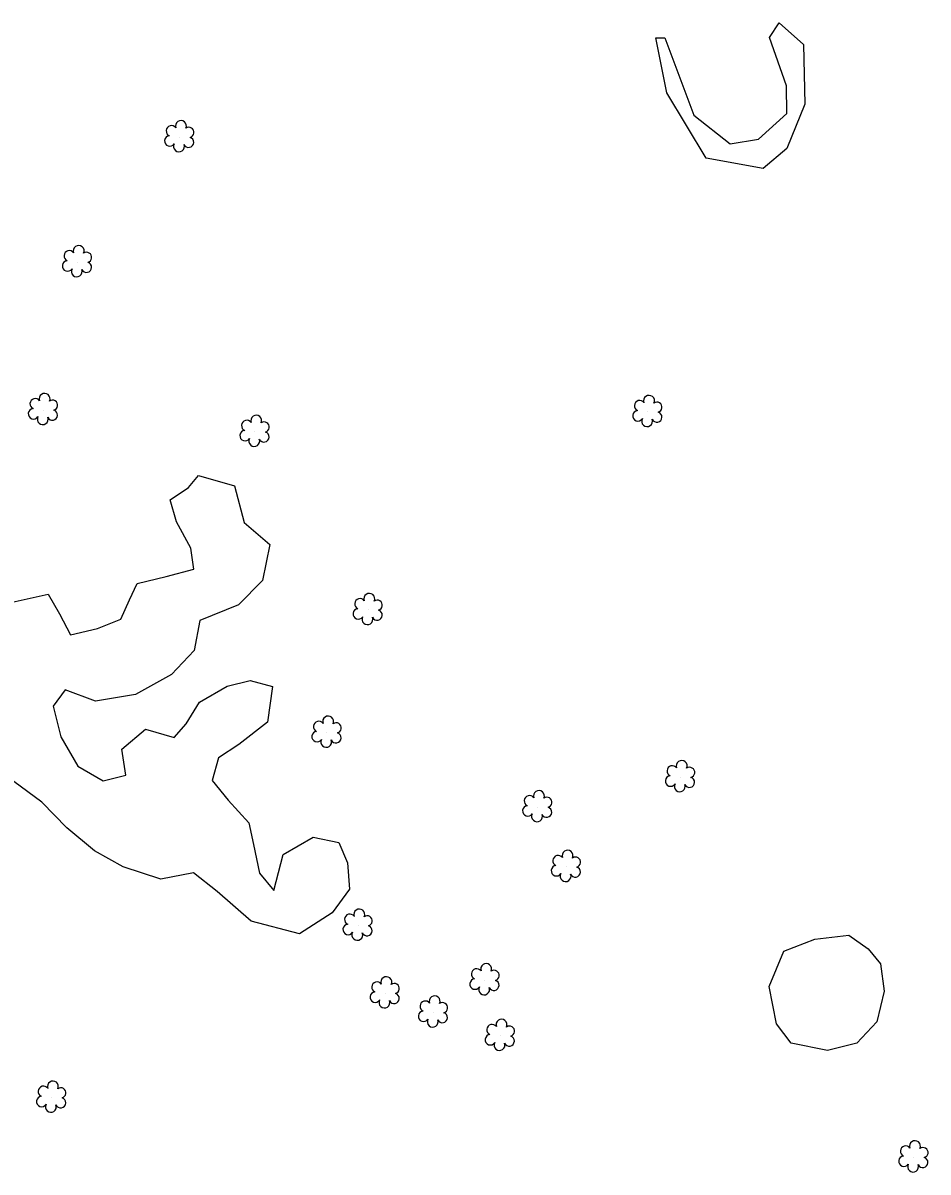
# Model space of a CAD drawing. Extents: x 3040896 to 3051146, y 687568 to 732976.
# Drawn here: x 3046124.9 to 3046290, y 713548.3 to 713757.6 of the extents above; entities that cross this region are included whole.
import ezdxf

# ---------------------------------------------------------------- set-up
doc = ezdxf.new("R2010")
doc.units = 0
for name, color, linetype in [('Exist Other Culture Area Outline', 7, 'Continuous'), ('Exist Vegetation Hedge Row', 7, 'Continuous'), ('Exist Vegetation Shrub CELL', 7, 'Continuous')]:
    doc.layers.add(name, color=color, linetype=linetype)

msp = doc.modelspace()

# ---------------------------------------------------------------- linework, layer by layer
at = {"layer": 'Exist Other Culture Area Outline'}
msp.add_lwpolyline([(3046259.92, 713731.13), (3046249.49, 713733), (3046242.33, 713744.89), (3046240.34, 713754.95), (3046241.98, 713754.96), (3046247.26, 713740.84), (3046253.86, 713735.65), (3046259.04, 713736.5), (3046264.2, 713741.16), (3046264.18, 713746.19), (3046261.07, 713755), (3046262.82, 713757.65), (3046267.26, 713753.71), (3046267.47, 713742.86), (3046264.19, 713734.75), (3046259.92, 713731.13)], dxfattribs=at)
at = {"layer": 'Exist Vegetation Hedge Row'}
for points in [[(3046121.89, 713651.9), (3046129.53, 713653.6), (3046131.6, 713650), (3046133.61, 713646.16), (3046138.53, 713647.3), (3046142.79, 713649.04), (3046144.39, 713652.57), (3046145.79, 713655.54), (3046151.08, 713656.82), (3046156.11, 713658.15), (3046155.55, 713661.94), (3046152.93, 713666.77), (3046151.78, 713670.79), (3046155.14, 713673.03), (3046156.96, 713675.19), (3046163.54, 713673.29), (3046165.29, 713666.63), (3046169.96, 713662.61), (3046168.62, 713656.09), (3046164.27, 713651.65), (3046157.18, 713648.79), (3046156.18, 713643.33), (3046152.02, 713638.91), (3046145.46, 713635.32), (3046138.17, 713634.05), (3046132.66, 713636.15), (3046130.44, 713633.14), (3046131.83, 713627.61), (3046134.92, 713622.24), (3046139.55, 713619.55), (3046143.73, 713620.62), (3046142.97, 713625.32), (3046147.31, 713628.95), (3046152.5, 713627.45), (3046154.7, 713629.96), (3046157.12, 713633.87), (3046162.18, 713636.83), (3046166.34, 713637.85), (3046170.43, 713636.75), (3046169.51, 713630.26), (3046164.29, 713626.18), (3046160.62, 713623.75), (3046159.46, 713619.63), (3046162.36, 713616.07), (3046166.13, 713611.92), (3046166.95, 713607.94), (3046168.1, 713602.72), (3046170.69, 713599.56), (3046172.39, 713606.12), (3046177.86, 713609.31), (3046182.52, 713608.33), (3046184.12, 713604.6), (3046184.49, 713599.8), (3046181.31, 713595.54), (3046175.37, 713591.67), (3046166.53, 713593.98), (3046160.34, 713599.42), (3046156.01, 713602.83), (3046150.06, 713601.67), (3046143.19, 713603.9), (3046138.01, 713606.83), (3046132.92, 713611), (3046128.41, 713615.68), (3046123.26, 713619.43)], [(3046281.27, 713586.2), (3046281.93, 713581.22), (3046280.64, 713575.68), (3046276.95, 713571.78), (3046271.6, 713570.44), (3046265.02, 713571.77), (3046262.32, 713575.31), (3046261.02, 713582.06), (3046263.67, 713588.51), (3046269.31, 713590.74), (3046275.53, 713591.47), (3046279.02, 713588.98), (3046281.27, 713586.2)]]:
    msp.add_lwpolyline(points, dxfattribs=at)
at = {"layer": 'Exist Vegetation Shrub CELL'}
for p, q in [((3046153.52, 713736.84), (3046153.52, 713736.84)), ((3046134.88, 713714.07), (3046134.88, 713714.07)), ((3046128.67, 713687.13), (3046128.67, 713687.13)), ((3046238.86, 713686.77), (3046238.86, 713686.77)), ((3046167.25, 713683.15), (3046167.25, 713683.15)), ((3046187.87, 713650.69), (3046187.87, 713650.69)), ((3046180.36, 713628.34), (3046180.36, 713628.34)), ((3046244.82, 713620.23), (3046244.82, 713620.23)), ((3046218.79, 713614.78), (3046218.79, 713614.78)), ((3046224.01, 713603.88), (3046224.01, 713603.88)), ((3046186.03, 713593.18), (3046186.03, 713593.18)), ((3046209.17, 713583.24), (3046209.17, 713583.24)), ((3046190.97, 713580.84), (3046190.97, 713580.84)), ((3046199.78, 713577.35), (3046199.78, 713577.35)), ((3046211.96, 713573.09), (3046211.96, 713573.09)), ((3046130.17, 713561.84), (3046130.17, 713561.84)), ((3046287.35, 713550.96), (3046287.35, 713550.96))]:
    msp.add_line(p, q, dxfattribs=at)
for centre, radius, start, end in [((3046153.75, 713738.88), 0.99, 334.8391, 200.4717), ((3046152.03, 713737.97), 0.968, 35.8908, 245.4216), ((3046155.19, 713737.71), 0.929, 284.4567, 126.0861), ((3046151.72, 713736.14), 0.955, 95.1099, 327.9534), ((3046153.39, 713735.16), 0.984, 151.2797, 21.387), ((3046155.15, 713735.91), 0.937, 204.9913, 73.4601), ((3046135.11, 713716.11), 0.99, 334.8391, 200.4717), ((3046133.08, 713713.37), 0.955, 95.1099, 327.9534), ((3046133.4, 713715.2), 0.968, 35.8908, 245.4216), ((3046136.55, 713714.94), 0.929, 284.4567, 126.0861), ((3046134.75, 713712.39), 0.984, 151.2797, 21.387), ((3046136.52, 713713.14), 0.937, 204.9913, 73.4601), ((3046127.19, 713688.26), 0.968, 35.8908, 245.4216), ((3046128.9, 713689.17), 0.99, 334.8391, 200.4717), ((3046239.09, 713688.81), 0.99, 334.8391, 200.4717), ((3046126.87, 713686.43), 0.955, 95.1099, 327.9534), ((3046130.31, 713686.2), 0.937, 204.9913, 73.4601), ((3046130.34, 713688), 0.929, 284.4567, 126.0861), ((3046237.06, 713686.07), 0.955, 95.1099, 327.9534), ((3046237.38, 713687.9), 0.968, 35.8908, 245.4216), ((3046240.53, 713687.64), 0.929, 284.4567, 126.0861), ((3046128.54, 713685.45), 0.984, 151.2797, 21.387), ((3046165.77, 713684.28), 0.968, 35.8908, 245.4216), ((3046167.48, 713685.19), 0.99, 334.8391, 200.4717), ((3046168.92, 713684.02), 0.929, 284.4567, 126.0861), ((3046238.73, 713685.09), 0.984, 151.2797, 21.387), ((3046240.5, 713685.84), 0.937, 204.9913, 73.4601), ((3046165.45, 713682.45), 0.955, 95.1099, 327.9534), ((3046168.89, 713682.22), 0.937, 204.9913, 73.4601), ((3046167.12, 713681.47), 0.984, 151.2797, 21.387), ((3046188.1, 713652.73), 0.99, 334.8391, 200.4717), ((3046186.39, 713651.81), 0.968, 35.8908, 245.4216), ((3046189.54, 713651.56), 0.929, 284.4567, 126.0861), ((3046186.07, 713649.98), 0.955, 95.1099, 327.9534), ((3046187.74, 713649), 0.984, 151.2797, 21.387), ((3046189.51, 713649.76), 0.937, 204.9913, 73.4601), ((3046178.88, 713629.46), 0.968, 35.8908, 245.4216), ((3046180.59, 713630.38), 0.99, 334.8391, 200.4717), ((3046178.56, 713627.63), 0.955, 95.1099, 327.9534), ((3046182, 713627.41), 0.937, 204.9913, 73.4601), ((3046182.04, 713629.2), 0.929, 284.4567, 126.0861), ((3046180.24, 713626.65), 0.984, 151.2797, 21.387), ((3046243.34, 713621.35), 0.968, 35.8908, 245.4216), ((3046245.05, 713622.27), 0.99, 334.8391, 200.4717), ((3046246.49, 713621.1), 0.929, 284.4567, 126.0861), ((3046243.02, 713619.52), 0.955, 95.1099, 327.9534), ((3046246.46, 713619.3), 0.937, 204.9913, 73.4601), ((3046219.02, 713616.82), 0.99, 334.8391, 200.4717), ((3046244.69, 713618.54), 0.984, 151.2797, 21.387), ((3046217.3, 713615.91), 0.968, 35.8908, 245.4216), ((3046220.46, 713615.65), 0.929, 284.4567, 126.0861), ((3046216.99, 713614.08), 0.955, 95.1099, 327.9534), ((3046220.42, 713613.85), 0.937, 204.9913, 73.4601), ((3046218.66, 713613.1), 0.984, 151.2797, 21.387), ((3046222.52, 713605.01), 0.968, 35.8908, 245.4216), ((3046224.24, 713605.92), 0.99, 334.8391, 200.4717), ((3046225.68, 713604.75), 0.929, 284.4567, 126.0861), ((3046222.21, 713603.18), 0.955, 95.1099, 327.9534), ((3046225.64, 713602.96), 0.937, 204.9913, 73.4601), ((3046223.88, 713602.2), 0.984, 151.2797, 21.387), ((3046184.55, 713594.31), 0.968, 35.8908, 245.4216), ((3046186.26, 713595.22), 0.99, 334.8391, 200.4717), ((3046187.7, 713594.05), 0.929, 284.4567, 126.0861), ((3046184.23, 713592.48), 0.955, 95.1099, 327.9534), ((3046187.67, 713592.25), 0.937, 204.9913, 73.4601), ((3046185.9, 713591.5), 0.984, 151.2797, 21.387), ((3046207.68, 713584.36), 0.968, 35.8908, 245.4216), ((3046209.39, 713585.28), 0.99, 334.8391, 200.4717), ((3046210.84, 713584.11), 0.929, 284.4567, 126.0861), ((3046189.49, 713581.97), 0.968, 35.8908, 245.4216), ((3046191.2, 713582.88), 0.99, 334.8391, 200.4717), ((3046192.64, 713581.71), 0.929, 284.4567, 126.0861), ((3046207.37, 713582.53), 0.955, 95.1099, 327.9534), ((3046210.8, 713582.31), 0.937, 204.9913, 73.4601), ((3046189.17, 713580.14), 0.955, 95.1099, 327.9534), ((3046192.61, 713579.91), 0.937, 204.9913, 73.4601), ((3046200.01, 713579.39), 0.99, 334.8391, 200.4717), ((3046209.04, 713581.55), 0.984, 151.2797, 21.387), ((3046190.84, 713579.16), 0.984, 151.2797, 21.387), ((3046198.3, 713578.48), 0.968, 35.8908, 245.4216), ((3046201.45, 713578.22), 0.929, 284.4567, 126.0861), ((3046197.98, 713576.65), 0.955, 95.1099, 327.9534), ((3046199.65, 713575.67), 0.984, 151.2797, 21.387), ((3046201.41, 713576.42), 0.937, 204.9913, 73.4601), ((3046212.19, 713575.13), 0.99, 334.8391, 200.4717), ((3046210.48, 713574.22), 0.968, 35.8908, 245.4216), ((3046213.63, 713573.96), 0.929, 284.4567, 126.0861), ((3046210.16, 713572.39), 0.955, 95.1099, 327.9534), ((3046211.83, 713571.41), 0.984, 151.2797, 21.387), ((3046213.6, 713572.16), 0.937, 204.9913, 73.4601), ((3046128.69, 713562.97), 0.968, 35.8908, 245.4216), ((3046130.4, 713563.88), 0.99, 334.8391, 200.4717), ((3046131.84, 713562.71), 0.929, 284.4567, 126.0861), ((3046128.37, 713561.13), 0.955, 95.1099, 327.9534), ((3046131.81, 713560.91), 0.937, 204.9913, 73.4601), ((3046130.04, 713560.15), 0.984, 151.2797, 21.387), ((3046285.87, 713552.08), 0.968, 35.8908, 245.4216), ((3046287.58, 713553), 0.99, 334.8391, 200.4717), ((3046285.55, 713550.25), 0.955, 95.1099, 327.9534), ((3046288.99, 713550.03), 0.937, 204.9913, 73.4601), ((3046289.03, 713551.82), 0.929, 284.4567, 126.0861), ((3046287.22, 713549.27), 0.984, 151.2797, 21.387)]:
    msp.add_arc(centre, radius, start, end, dxfattribs=at)

doc.saveas('drawing.dxf')
